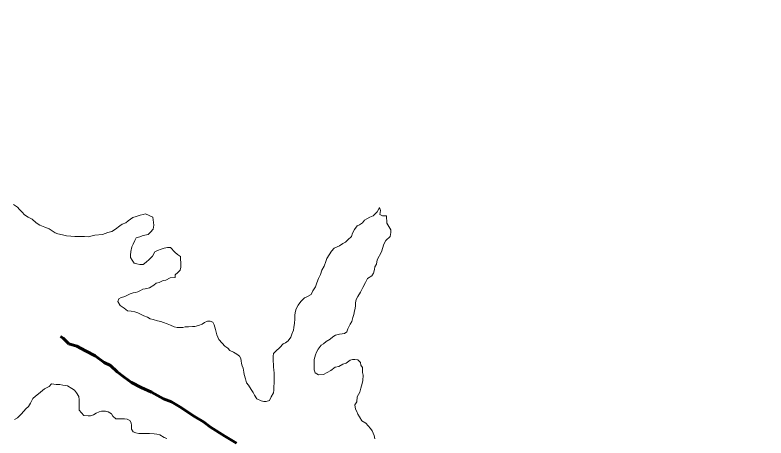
# Model space of a CAD drawing. Extents: x -1643653 to 4543381, y 1624270 to 13878484.
# Drawn here: x 804105 to 804725, y 9015401 to 9015750 of the extents above; entities that cross this region are included whole.
import ezdxf

# ---------------------------------------------------------------- set-up
doc = ezdxf.new("R2010")
doc.units = 0
doc.header["$LTSCALE"] = 160
doc.linetypes.add('LONG_DASH_SHORT_DASH', pattern=[9.9, 6, -1.2, 1.5, -1.2])
doc.layers.add('60', color=7, linetype='Continuous', lineweight=13)

msp = doc.modelspace()

# ---------------------------------------------------------------- linework, layer by layer
at = {"layer": '60'}
for points in [[(804218.6, 9015583.4), (804212.4, 9015586), (804210.4, 9015585.7), (804208.1, 9015585), (804204.6, 9015583.8), (804202.1, 9015583), (804200.1, 9015581.8), (804198.1, 9015580.3), (804196.1, 9015578.8), (804193.1, 9015577.6), (804191.1, 9015576.3), (804187.6, 9015573.4), (804184.5, 9015571.6), (804181.3, 9015570.7), (804176.8, 9015569.2), (804170.5, 9015568.5), (804168.5, 9015568), (804165.5, 9015567.2), (804162, 9015567.3), (804159, 9015567.3), (804156, 9015567.3), (804154, 9015567.3), (804150.7, 9015567.6), (804147.2, 9015568.1), (804144, 9015568.9), (804140, 9015569.7), (804137.8, 9015570.4), (804133, 9015573.7), (804129.3, 9015575), (804125.3, 9015576.8), (804122.1, 9015578.8), (804118.8, 9015581.6), (804115.6, 9015583.3), (804112.6, 9015585.4), (804110.6, 9015587.6), (804108.4, 9015589.7), (804106.7, 9015591.7), (804103.4, 9015593.9)], [(804218.6, 9015583.4), (804212.4, 9015586), (804210.4, 9015585.7), (804208.1, 9015585), (804204.6, 9015583.8), (804202.1, 9015583), (804200.1, 9015581.8), (804198.1, 9015580.3), (804196.1, 9015578.8), (804193.1, 9015577.6), (804191.1, 9015576.3), (804187.6, 9015573.4), (804184.5, 9015571.6), (804181.3, 9015570.7), (804176.8, 9015569.2), (804170.5, 9015568.5), (804168.5, 9015568), (804165.5, 9015567.2), (804162, 9015567.3), (804159, 9015567.3), (804156, 9015567.3), (804154, 9015567.3), (804150.7, 9015567.6), (804147.2, 9015568.1), (804144, 9015568.9), (804140, 9015569.7), (804137.8, 9015570.4), (804133, 9015573.7), (804129.3, 9015575), (804125.3, 9015576.8), (804122.1, 9015578.8), (804118.8, 9015581.6), (804115.6, 9015583.3), (804112.6, 9015585.4), (804110.6, 9015587.6), (804108.4, 9015589.7), (804106.7, 9015591.7), (804103.4, 9015593.9)], [(804411.7, 9015578.4), (804411.5, 9015584.4), (804408.2, 9015584.4), (804406, 9015585.7), (804406.5, 9015588.9), (804405.5, 9015591.2), (804403.8, 9015587.7), (804400.5, 9015584.5), (804397.5, 9015583.5), (804395.2, 9015582), (804393.2, 9015581), (804391.7, 9015578.8), (804389.2, 9015577), (804387.2, 9015576.3), (804385.1, 9015573.1), (804383.4, 9015570.1), (804382.6, 9015567.3), (804379.6, 9015564.6), (804377.6, 9015562.8), (804375.3, 9015561.6), (804372.5, 9015559.6), (804368.3, 9015557.9), (804366, 9015555.4), (804364, 9015552.2), (804362.2, 9015549.2), (804361.4, 9015546.9), (804359.9, 9015542.9), (804358.1, 9015539.7), (804356.8, 9015536.2), (804355.3, 9015532.7), (804353.8, 9015529.2), (804352.8, 9015526), (804350.7, 9015522.5), (804349.2, 9015519.5), (804345.7, 9015517.7), (804343.7, 9015516.8), (804340.7, 9015513.8), (804338.6, 9015510.8), (804336.9, 9015507.8), (804336.1, 9015504.8), (804335.6, 9015502.3), (804335.6, 9015499.3), (804335.5, 9015496), (804335, 9015492.5), (804334.5, 9015490.3), (804333.2, 9015487), (804332.4, 9015484.3), (804330.2, 9015481.5), (804328.1, 9015479.6), (804326.1, 9015478.8), (804323.4, 9015475.8), (804320.1, 9015472.8), (804318.1, 9015470.8), (804317.8, 9015468.8), (804317.8, 9015466.8), (804317.8, 9015464.8), (804318.2, 9015461.6), (804318.2, 9015459.6), (804318.5, 9015457.6), (804318.7, 9015454.6), (804318.7, 9015452.3), (804318.7, 9015449.1), (804318.6, 9015446.6), (804318.4, 9015443.6), (804318.3, 9015440.6), (804318.1, 9015438.6), (804316.3, 9015435.1), (804314.8, 9015432.3), (804312, 9015431.3), (804310, 9015431.3), (804307.8, 9015431.9), (804304.3, 9015433.6), (804302.3, 9015436.7), (804301.3, 9015438.9), (804299.6, 9015441.2), (804297.4, 9015444.7), (804295.9, 9015446.7), (804294.9, 9015450), (804293.9, 9015453.5), (804293.5, 9015455.5), (804293, 9015458.8), (804292.2, 9015460.8), (804291.8, 9015462.8), (804291.5, 9015464.8), (804291, 9015466.8), (804290.1, 9015468.8), (804287.8, 9015470.3), (804285.1, 9015472.1), (804282.1, 9015473.3), (804280.3, 9015475.4), (804277.8, 9015477.1), (804275.6, 9015479.4), (804272.9, 9015482.4), (804272.2, 9015484.4), (804271.2, 9015486.4), (804270.7, 9015488.4), (804270.2, 9015490.7), (804269.7, 9015492.7), (804269, 9015494.7), (804268, 9015496.7), (804265.8, 9015497.5)], [(804411.7, 9015578.4), (804411.5, 9015584.4), (804408.2, 9015584.4), (804406, 9015585.7), (804406.5, 9015588.9), (804405.5, 9015591.2), (804403.8, 9015587.7), (804400.5, 9015584.5), (804397.5, 9015583.5), (804395.2, 9015582), (804393.2, 9015581), (804391.7, 9015578.8), (804389.2, 9015577), (804387.2, 9015576.3), (804385.1, 9015573.1), (804383.4, 9015570.1), (804382.6, 9015567.3), (804379.6, 9015564.6), (804377.6, 9015562.8), (804375.3, 9015561.6), (804372.5, 9015559.6), (804368.3, 9015557.9), (804366, 9015555.4), (804364, 9015552.2), (804362.2, 9015549.2), (804361.4, 9015546.9), (804359.9, 9015542.9), (804358.1, 9015539.7), (804356.8, 9015536.2), (804355.3, 9015532.7), (804353.8, 9015529.2), (804352.8, 9015526), (804350.7, 9015522.5), (804349.2, 9015519.5), (804345.7, 9015517.7), (804343.7, 9015516.8), (804340.7, 9015513.8), (804338.6, 9015510.8), (804336.9, 9015507.8), (804336.1, 9015504.8), (804335.6, 9015502.3), (804335.6, 9015499.3), (804335.5, 9015496), (804335, 9015492.5), (804334.5, 9015490.3), (804333.2, 9015487), (804332.4, 9015484.3), (804330.2, 9015481.5), (804328.1, 9015479.6), (804326.1, 9015478.8), (804323.4, 9015475.8), (804320.1, 9015472.8), (804318.1, 9015470.8), (804317.8, 9015468.8), (804317.8, 9015466.8), (804317.8, 9015464.8), (804318.2, 9015461.6), (804318.2, 9015459.6), (804318.5, 9015457.6), (804318.7, 9015454.6), (804318.7, 9015452.3), (804318.7, 9015449.1), (804318.6, 9015446.6), (804318.4, 9015443.6), (804318.3, 9015440.6), (804318.1, 9015438.6), (804316.3, 9015435.1), (804314.8, 9015432.3), (804312, 9015431.3), (804310, 9015431.3), (804307.8, 9015431.9), (804304.3, 9015433.6), (804302.3, 9015436.7), (804301.3, 9015438.9), (804299.6, 9015441.2), (804297.4, 9015444.7), (804295.9, 9015446.7), (804294.9, 9015450), (804293.9, 9015453.5), (804293.5, 9015455.5), (804293, 9015458.8), (804292.2, 9015460.8), (804291.8, 9015462.8), (804291.5, 9015464.8), (804291, 9015466.8), (804290.1, 9015468.8), (804287.8, 9015470.3), (804285.1, 9015472.1), (804282.1, 9015473.3), (804280.3, 9015475.4), (804277.8, 9015477.1), (804275.6, 9015479.4), (804272.9, 9015482.4), (804272.2, 9015484.4), (804271.2, 9015486.4), (804270.7, 9015488.4), (804270.2, 9015490.7), (804269.7, 9015492.7), (804269, 9015494.7), (804268, 9015496.7), (804265.8, 9015497.5)], [(804265.8, 9015497.5), (804263.5, 9015497.5), (804261.2, 9015496.5), (804259.2, 9015495), (804256.2, 9015494), (804253.2, 9015493.3), (804251.2, 9015493.1), (804248, 9015492.8), (804245.2, 9015492.9), (804243.2, 9015492.4), (804240.5, 9015492.4), (804238.5, 9015492.4), (804236, 9015492.9), (804233, 9015494.2), (804230.2, 9015495.5), (804227.2, 9015496.5), (804225, 9015497.2), (804222.2, 9015498), (804218.7, 9015499.1), (804216.2, 9015499.6), (804214, 9015500.8), (804211, 9015502.1), (804208.3, 9015503.4), (804206, 9015504.6), (804203.5, 9015505.2), (804200.5, 9015505.9), (804197.5, 9015506.2), (804194.8, 9015508.2), (804191.6, 9015510.5), (804189.6, 9015513.8), (804190.4, 9015516), (804192.4, 9015517), (804194.6, 9015517.7), (804196.6, 9015518.5), (804199.9, 9015520.2), (804202.2, 9015520.9), (804204.2, 9015521.2), (804206.2, 9015521.9), (804208.2, 9015522.9), (804210.2, 9015523.9), (804212.2, 9015524.4), (804215.7, 9015525.1), (804219.2, 9015527.3), (804221.2, 9015528.8), (804223.7, 9015529.6), (804227, 9015531), (804229.2, 9015531.5), (804232.8, 9015533.2), (804236.8, 9015533.7), (804237, 9015535.7), (804239.1, 9015537.7), (804241.1, 9015539.7), (804241.6, 9015542), (804241.6, 9015545.7), (804241.4, 9015548.7), (804241.2, 9015551), (804238.9, 9015552.7), (804236.7, 9015554.5), (804233, 9015558.3), (804230.7, 9015558.3), (804227.7, 9015557.8), (804225.4, 9015557.1), (804222.2, 9015555.9), (804220.2, 9015554.9), (804218.1, 9015551.1), (804215.4, 9015548.4), (804213.1, 9015546.2), (804210.6, 9015544.4), (804207.8, 9015544.4), (804205.3, 9015545), (804203.1, 9015545.5), (804201.4, 9015548), (804200.1, 9015550), (804200.1, 9015552), (804200.4, 9015555), (804201.2, 9015558.8), (804202.2, 9015561), (804203.5, 9015564), (804204.8, 9015566.2), (804207.8, 9015567.2), (804209.8, 9015568), (804211.8, 9015568.4), (804214.5, 9015569.2), (804216.5, 9015570.9), (804218.8, 9015573.4), (804219.3, 9015576.7), (804218.6, 9015583.4)], [(804265.8, 9015497.5), (804263.5, 9015497.5), (804261.2, 9015496.5), (804259.2, 9015495), (804256.2, 9015494), (804253.2, 9015493.3), (804251.2, 9015493.1), (804248, 9015492.8), (804245.2, 9015492.9), (804243.2, 9015492.4), (804240.5, 9015492.4), (804238.5, 9015492.4), (804236, 9015492.9), (804233, 9015494.2), (804230.2, 9015495.5), (804227.2, 9015496.5), (804225, 9015497.2), (804222.2, 9015498), (804218.7, 9015499.1), (804216.2, 9015499.6), (804214, 9015500.8), (804211, 9015502.1), (804208.3, 9015503.4), (804206, 9015504.6), (804203.5, 9015505.2), (804200.5, 9015505.9), (804197.5, 9015506.2), (804194.8, 9015508.2), (804191.6, 9015510.5), (804189.6, 9015513.8), (804190.4, 9015516), (804192.4, 9015517), (804194.6, 9015517.7), (804196.6, 9015518.5), (804199.9, 9015520.2), (804202.2, 9015520.9), (804204.2, 9015521.2), (804206.2, 9015521.9), (804208.2, 9015522.9), (804210.2, 9015523.9), (804212.2, 9015524.4), (804215.7, 9015525.1), (804219.2, 9015527.3), (804221.2, 9015528.8), (804223.7, 9015529.6), (804227, 9015531), (804229.2, 9015531.5), (804232.8, 9015533.2), (804236.8, 9015533.7), (804237, 9015535.7), (804239.1, 9015537.7), (804241.1, 9015539.7), (804241.6, 9015542), (804241.6, 9015545.7), (804241.4, 9015548.7), (804241.2, 9015551), (804238.9, 9015552.7), (804236.7, 9015554.5), (804233, 9015558.3), (804230.7, 9015558.3), (804227.7, 9015557.8), (804225.4, 9015557.1), (804222.2, 9015555.9), (804220.2, 9015554.9), (804218.1, 9015551.1), (804215.4, 9015548.4), (804213.1, 9015546.2), (804210.6, 9015544.4), (804207.8, 9015544.4), (804205.3, 9015545), (804203.1, 9015545.5), (804201.4, 9015548), (804200.1, 9015550), (804200.1, 9015552), (804200.4, 9015555), (804201.2, 9015558.8), (804202.2, 9015561), (804203.5, 9015564), (804204.8, 9015566.2), (804207.8, 9015567.2), (804209.8, 9015568), (804211.8, 9015568.4), (804214.5, 9015569.2), (804216.5, 9015570.9), (804218.8, 9015573.4), (804219.3, 9015576.7), (804218.6, 9015583.4)], [(804374.7, 9015487.2), (804376.7, 9015487.5), (804378.7, 9015488.7), (804379.5, 9015491.2), (804381.3, 9015495), (804382.8, 9015497.2), (804383.6, 9015500.7), (804384.3, 9015503), (804385.1, 9015506), (804385.4, 9015508), (804385.7, 9015510.5), (804385.9, 9015512.7), (804386.4, 9015515.5), (804387.7, 9015518), (804390, 9015521.5), (804391.8, 9015525.4), (804394.1, 9015529.4), (804395.8, 9015532.9), (804399.3, 9015534.9), (804400.6, 9015537.2), (804401.4, 9015540.2), (804401.7, 9015542.4), (804403.2, 9015544.6), (804403.7, 9015548.1), (804407.2, 9015554.9), (804409.1, 9015561.1), (804410.8, 9015564.1), (804414.3, 9015567.3), (804415.1, 9015570.6), (804415.1, 9015572.8), (804411.7, 9015578.4)], [(804374.7, 9015487.2), (804376.7, 9015487.5), (804378.7, 9015488.7), (804379.5, 9015491.2), (804381.3, 9015495), (804382.8, 9015497.2), (804383.6, 9015500.7), (804384.3, 9015503), (804385.1, 9015506), (804385.4, 9015508), (804385.7, 9015510.5), (804385.9, 9015512.7), (804386.4, 9015515.5), (804387.7, 9015518), (804390, 9015521.5), (804391.8, 9015525.4), (804394.1, 9015529.4), (804395.8, 9015532.9), (804399.3, 9015534.9), (804400.6, 9015537.2), (804401.4, 9015540.2), (804401.7, 9015542.4), (804403.2, 9015544.6), (804403.7, 9015548.1), (804407.2, 9015554.9), (804409.1, 9015561.1), (804410.8, 9015564.1), (804414.3, 9015567.3), (804415.1, 9015570.6), (804415.1, 9015572.8), (804411.7, 9015578.4)], [(804401.8, 9015400.7), (804401.1, 9015403.2), (804399.6, 9015407.2), (804398.1, 9015409.2), (804396.2, 9015411.2), (804394.2, 9015413.5), (804390.9, 9015415.5), (804389, 9015418.8), (804387.7, 9015420.8), (804387, 9015423.1), (804385.8, 9015425.1), (804385.3, 9015428.6), (804386.8, 9015431.1), (804387.1, 9015435.1), (804389.4, 9015439.1), (804390.1, 9015442.3), (804391.4, 9015446.3), (804391.9, 9015448.6), (804392, 9015453.1), (804391.7, 9015455.3), (804391.5, 9015459.3), (804390.3, 9015461.4), (804389.8, 9015463.4), (804387.6, 9015465.6), (804385.3, 9015465.9), (804383.3, 9015465.9), (804381.3, 9015465.4), (804378, 9015462.9), (804375.3, 9015462.2), (804372, 9015460.2), (804369, 9015459.8), (804365.5, 9015456.8), (804362.5, 9015455.3), (804359.5, 9015453.6), (804355.2, 9015453.3), (804352.5, 9015455.1), (804351.7, 9015457.4), (804351.8, 9015460.9), (804351.8, 9015464.1), (804351.8, 9015466.1), (804352.8, 9015469.9), (804353.6, 9015472.1), (804355.1, 9015474.4), (804357.4, 9015477.8), (804359.4, 9015478.8), (804361.7, 9015480.8), (804364.9, 9015482.8), (804367, 9015484.8), (804369.2, 9015486), (804372.7, 9015487), (804374.7, 9015487.2)], [(804401.8, 9015400.7), (804401.1, 9015403.2), (804399.6, 9015407.2), (804398.1, 9015409.2), (804396.2, 9015411.2), (804394.2, 9015413.5), (804390.9, 9015415.5), (804389, 9015418.8), (804387.7, 9015420.8), (804387, 9015423.1), (804385.8, 9015425.1), (804385.3, 9015428.6), (804386.8, 9015431.1), (804387.1, 9015435.1), (804389.4, 9015439.1), (804390.1, 9015442.3), (804391.4, 9015446.3), (804391.9, 9015448.6), (804392, 9015453.1), (804391.7, 9015455.3), (804391.5, 9015459.3), (804390.3, 9015461.4), (804389.8, 9015463.4), (804387.6, 9015465.6), (804385.3, 9015465.9), (804383.3, 9015465.9), (804381.3, 9015465.4), (804378, 9015462.9), (804375.3, 9015462.2), (804372, 9015460.2), (804369, 9015459.8), (804365.5, 9015456.8), (804362.5, 9015455.3), (804359.5, 9015453.6), (804355.2, 9015453.3), (804352.5, 9015455.1), (804351.7, 9015457.4), (804351.8, 9015460.9), (804351.8, 9015464.1), (804351.8, 9015466.1), (804352.8, 9015469.9), (804353.6, 9015472.1), (804355.1, 9015474.4), (804357.4, 9015477.8), (804359.4, 9015478.8), (804361.7, 9015480.8), (804364.9, 9015482.8), (804367, 9015484.8), (804369.2, 9015486), (804372.7, 9015487), (804374.7, 9015487.2)], [(804104.3, 9015416.4), (804106.8, 9015417.9), (804110.1, 9015421.2), (804113.6, 9015425.4), (804115.7, 9015427.1), (804117.4, 9015430.1), (804119.5, 9015433.9), (804121.5, 9015435.8), (804124, 9015437.8), (804129, 9015441.8), (804132.8, 9015443.8), (804134.8, 9015445.8), (804138.6, 9015445.5), (804141.8, 9015445.5), (804144.3, 9015444.7), (804148.1, 9015444.4), (804151.5, 9015442.2), (804153.8, 9015440.6), (804155.5, 9015438.6), (804157.5, 9015435.4), (804157.7, 9015432.6), (804157.7, 9015430.3), (804157.7, 9015427.3), (804157.7, 9015424.1), (804159.6, 9015422.1), (804161.6, 9015419.8), (804165.1, 9015419.5), (804167.1, 9015419.5), (804169.4, 9015420.3), (804171.6, 9015421.8), (804174.1, 9015422.7), (804176.2, 9015423.5), (804179.4, 9015423.5), (804181.7, 9015422.9), (804184.4, 9015421.2), (804185.4, 9015419.2), (804187.9, 9015417.1), (804190.1, 9015417.1), (804193.1, 9015417.1), (804195.1, 9015417.1), (804197.4, 9015416.8), (804199.6, 9015415.8), (804200.6, 9015413.8), (804200.8, 9015411.5), (804200.8, 9015408.5), (804202.3, 9015406.3), (804204.5, 9015405.5), (804207, 9015405), (804209, 9015405), (804212.3, 9015405), (804215.8, 9015404.9), (804219.5, 9015404.7), (804221.8, 9015404.4), (804224.3, 9015403.9), (804227.8, 9015401.8), (804230, 9015400.8)]]:
    msp.add_lwpolyline(points, dxfattribs=at)
at = {"layer": '60', "linetype": 'LONG_DASH_SHORT_DASH', "lineweight": 60}
for points in [[(804155.8, 9015476.9), (804149.1, 9015478.9), (804144.4, 9015483.7), (804142.3, 9015485)], [(804287.5, 9015397.1), (804277.8, 9015402.9), (804266.1, 9015410.3), (804260.2, 9015414.5), (804252.9, 9015419.1), (804240.7, 9015426.9), (804233.8, 9015431.2), (804227.3, 9015433.5), (804217.3, 9015439.1), (804208.8, 9015442.8), (804200.9, 9015447.1), (804194.7, 9015451.4), (804188.9, 9015455.7), (804183.5, 9015461), (804178.2, 9015463.5), (804170.8, 9015469.1), (804162.8, 9015473.1), (804155.8, 9015476.9)]]:
    msp.add_lwpolyline(points, dxfattribs=at)
at = {"layer": '60', "lineweight": 25}
msp.add_spline([(814781, 9009175.5), (814787.2, 9009173.4), (814796.9, 9009173.4), (814799.4, 9009172.4), (814805.1, 9009174.5), (814805.6, 9009176.5), (814811.7, 9009179.5), (814811.7, 9009179.5), (814801.5, 9009181), (814790.7, 9009181.5), (814784.1, 9009183.1), (814777.4, 9009185.1), (814778.4, 9009175.5)], degree=3, dxfattribs=at)

doc.saveas('drawing.dxf')
